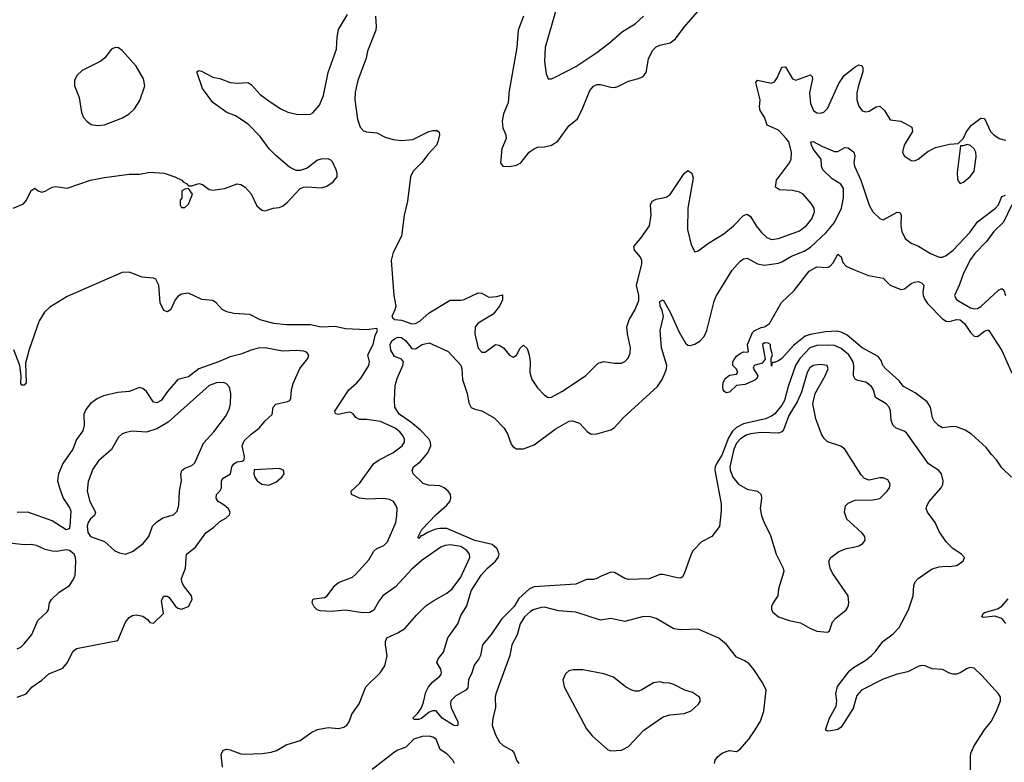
# Model space of a CAD drawing. Header units: inches. Extents: x 1771504 to 1971212, y 471788 to 643615.
# Tile 319 of 587: x 1835224 to 1840864, y 573798 to 578049. Entities that reach past the tile are written whole.
import ezdxf

# ---------------------------------------------------------------- set-up
doc = ezdxf.new("R2010")
doc.units = ezdxf.units.IN
doc.header["$MEASUREMENT"] = 0
doc.layers.add('B8537', color=7, linetype='Continuous')
doc.layers.add('B8547', color=7, linetype='Continuous')

msp = doc.modelspace()

# ---------------------------------------------------------------- linework, layer by layer
at = {"layer": 'B8537', "color": 5}
for points, elevation in [([(1835186.3, 576970), (1835244.8, 576995.2), (1835263.3, 577016.7), (1835290, 577070.5), (1835310, 577085.5), (1835328.9, 577068.9), (1835350, 577061.1), (1835370, 577066.7), (1835410, 577091.3), (1835430, 577093.6), (1835495.1, 577084.9), (1835629.2, 577130), (1835710, 577146.5), (1835850, 577164.9), (1835910, 577164.6), (1835970, 577176.2), (1836050.6, 577170), (1836112.7, 577150), (1836152.4, 577130), (1836160.2, 577120.2), (1836181, 577110), (1836190, 577098), (1836210, 577097.3), (1836250, 577112.3), (1836270, 577104.9), (1836310, 577077.7), (1836330, 577074), (1836396.4, 577083.6), (1836470, 577108.8), (1836490, 577106), (1836516, 577090), (1836550, 577053.1), (1836583, 576983), (1836610, 576959.5), (1836630, 576955.6), (1836675.3, 576970), (1836710, 576974.4), (1836730, 576982), (1836756.6, 577003.4), (1836830, 577082), (1836850, 577090.3), (1836868.3, 577091.7), (1836952.6, 577087.4), (1836983.1, 577096.9), (1837019.6, 577120.4), (1837041.3, 577150), (1837041.7, 577170), (1837036.9, 577190), (1837015.2, 577235.2), (1837005.7, 577245.7), (1836990, 577253.3), (1836950, 577251.5), (1836930, 577244.2), (1836870, 577198.7), (1836830, 577185.1), (1836806.5, 577186.5), (1836770, 577204.7), (1836690, 577272), (1836652, 577310), (1836600.8, 577380.8), (1836531.7, 577451.7), (1836459.7, 577499.7), (1836410, 577518.4), (1836330, 577574.3), (1836270, 577655.1), (1836239, 577750), (1836250, 577758.8), (1836265.6, 577754.4), (1836330, 577719.3), (1836370, 577711.8), (1836430, 577690.3), (1836470, 577686), (1836530, 577688.8), (1836550, 577678.7), (1836601.5, 577621.5), (1836658.5, 577578.5), (1836719, 577539), (1836760.2, 577520.2), (1836809.1, 577509.1), (1836853.6, 577506.4), (1836890, 577508.8), (1836903.1, 577516.9), (1836940.2, 577559.8), (1836964.1, 577615.9), (1836990, 577747.3), (1837038.7, 577881.3), (1837041.6, 577950), (1837050, 577992.4), (1837101.9, 578078.1)], 380), ([(1838110.2, 578070), (1838078.2, 577990), (1838071.5, 577890), (1838024.7, 577630), (1838024.2, 577590), (1838020.7, 577570), (1837994.5, 577510), (1837988.2, 577468.2), (1837990.2, 577430), (1838008.9, 577390), (1838010.2, 577370), (1837985.8, 577310), (1837977.3, 577230), (1837990.6, 577210.6), (1838030, 577208.5), (1838070, 577216), (1838093.6, 577230), (1838142.6, 577290), (1838170, 577310.4), (1838190, 577319.5), (1838230, 577321.1), (1838270, 577330.3), (1838305.5, 577354.5), (1838370, 577441.1), (1838418.1, 577481.9), (1838450, 577544.2), (1838490, 577644.6), (1838510, 577669.2), (1838530, 577678.2), (1838550, 577678.5), (1838610, 577662.7), (1838630, 577661.7), (1838650, 577667.2), (1838710, 577697.6), (1838767.7, 577712.3), (1838795.1, 577724.9), (1838812.8, 577747.2), (1838826.1, 577826.1), (1838847.8, 577872.2), (1838870, 577893.4), (1838890, 577902.8), (1838950, 577917.4), (1838980.5, 577939.5), (1839030, 578007.2), (1839106.5, 578093.5)], 420), ([(1838297.5, 578110), (1838233.7, 577890), (1838230.2, 577810.2), (1838238.7, 577738.7), (1838250, 577711), (1838270, 577710.8), (1838290, 577720.7), (1838410, 577780.8), (1838530, 577861.3), (1838602.9, 577917.1), (1838677.4, 577982.6), (1838750, 578025.8), (1838796, 578070)], 440), ([(1837261.8, 578070), (1837266.5, 578010), (1837263.6, 577990), (1837216.6, 577870), (1837208.8, 577828.8), (1837159.8, 577700.2), (1837144.8, 577635.2), (1837143.5, 577590), (1837159.2, 577479.2), (1837174.7, 577434.7), (1837193.8, 577413.8), (1837210, 577406.7), (1837270, 577400.8), (1837317.4, 577377.4), (1837363.5, 577363.5), (1837410, 577356.8), (1837476.1, 577363.9), (1837567.3, 577410), (1837590, 577415.2), (1837615.1, 577415.1), (1837625.8, 577405.8), (1837628.4, 577390), (1837619.6, 577350), (1837610.3, 577330), (1837562.1, 577277.9), (1837530, 577233.3), (1837477.1, 577182.9), (1837462, 577150), (1837446, 577010), (1837426.5, 576930), (1837410.8, 576810), (1837363.6, 576716.4), (1837351, 576670), (1837366.8, 576470), (1837377.5, 576410), (1837372.7, 576387.3), (1837354.4, 576350), (1837360.2, 576340.2), (1837372.7, 576332.7), (1837410, 576329), (1837470, 576308.5), (1837490, 576309), (1837516.4, 576323.6), (1837570, 576371.6), (1837690, 576443.9), (1837750, 576442.8), (1837770, 576446.5), (1837850, 576486.3), (1837870, 576483.9), (1837910, 576460.2), (1837955.9, 576464.1), (1837990, 576473.4), (1837990, 576445.4), (1837971.2, 576408.8), (1837935.8, 576364.2), (1837850, 576312), (1837833.2, 576290), (1837830.2, 576250), (1837850, 576168.5), (1837870, 576146.3), (1837890, 576146.3), (1837950, 576190.4), (1837970, 576186.7), (1837994.9, 576170), (1838030, 576128), (1838050, 576117.1), (1838070, 576127.7), (1838090, 576168), (1838110, 576186.8), (1838130, 576167.3), (1838142.4, 576130), (1838148, 576090), (1838146, 576030), (1838156.5, 575990), (1838190, 575942), (1838230, 575899.3), (1838250, 575886.7), (1838270, 575888.8), (1838330, 575921.1), (1838464.7, 576010), (1838537.5, 576082.5), (1838570, 576091.7), (1838630, 576082.7), (1838670, 576083.7), (1838690, 576092), (1838708.9, 576111.1), (1838719.7, 576140.3), (1838722.9, 576170), (1838705.6, 576250), (1838702, 576290), (1838714.2, 576330), (1838748.6, 576390), (1838770, 576441), (1838770.9, 576470), (1838757.3, 576530), (1838787.5, 576650), (1838787.4, 576670), (1838779.4, 576690), (1838745.7, 576730), (1838741, 576750), (1838782.1, 576797.9), (1838832.1, 576870), (1838840.7, 576930), (1838837, 576990), (1838847.1, 577010), (1838870, 577021.7), (1838927.3, 577032.7), (1838950, 577048.9), (1839030, 577168.4), (1839050, 577186.4), (1839072.9, 577170), (1839081.8, 577141.8), (1839050.7, 576970.7), (1839048.8, 576848.8), (1839070, 576761), (1839090, 576721), (1839110, 576726), (1839169.5, 576770), (1839256.6, 576823.4), (1839311.6, 576868.4), (1839370, 576928.8), (1839390, 576935.8), (1839410, 576923), (1839441.3, 576870), (1839473, 576830), (1839502.7, 576802.7), (1839530, 576790.9), (1839570, 576797.4), (1839690, 576841), (1839730, 576870.2), (1839760.3, 576910), (1839776.1, 576950), (1839775.1, 576970), (1839757.3, 576997.3), (1839711.8, 577050), (1839690, 577061.1), (1839650.9, 577070.9), (1839575.2, 577075.2), (1839552, 577090), (1839559.2, 577130), (1839633.5, 577230), (1839641.8, 577250), (1839644.1, 577290), (1839630, 577349.5), (1839614.8, 577370), (1839570, 577415.9), (1839506.1, 577446.1), (1839490, 577491.6), (1839464.4, 577530), (1839461.4, 577550), (1839464.3, 577590), (1839441.2, 577690), (1839450, 577703.1), (1839530, 577686), (1839546.6, 577693.4), (1839563.4, 577716.6), (1839590, 577777.1), (1839610, 577780.3), (1839650, 577711.4), (1839670, 577703.8), (1839753.2, 577733.2), (1839763.7, 577723.7), (1839764.9, 577710), (1839747, 577630), (1839752.5, 577570), (1839770, 577529.2), (1839790, 577516.9), (1839810, 577514.3), (1839830, 577520.3), (1839850, 577541.6), (1839915.7, 577684.3), (1839945.7, 577730), (1840000, 577772.5)], 380), ([(1840000, 576077.6), (1839997.7, 576090), (1839973.7, 576130), (1839930, 576167.3), (1839890, 576183.3), (1839850, 576186.8), (1839790, 576184.1), (1839750, 576170.6), (1839692.4, 576110), (1839667.4, 576070), (1839625.2, 575950), (1839604.3, 575870), (1839590, 575843), (1839550, 575792.9), (1839530, 575778.5), (1839495, 575765), (1839370, 575735.2), (1839330, 575714.3), (1839307.1, 575692.9), (1839284, 575656), (1839244.8, 575555.2), (1839217.3, 575510), (1839208.2, 575490), (1839205.4, 575470), (1839242.5, 575277.5), (1839242.6, 575237.4), (1839232.4, 575147.6), (1839188.6, 575091.4), (1839130, 575060.7), (1839081.6, 575010), (1839069, 574990), (1839030, 574876), (1839020, 574860), (1839010, 574852.8), (1838990, 574854.2), (1838910, 574873.5), (1838890, 574873.3), (1838830, 574847.9), (1838710, 574844), (1838690, 574849.6), (1838630, 574884.7), (1838610, 574886), (1838550, 574862.3), (1838530, 574849.8), (1838510, 574844.4), (1838470, 574845), (1838410, 574818.3), (1838170, 574801.5), (1838144, 574790), (1838083.6, 574736.4), (1838056.3, 574690), (1837983.1, 574616.9), (1837924.9, 574530), (1837875.2, 574470), (1837862.6, 574410), (1837854.2, 574390), (1837826.2, 574353.8), (1837813, 574310), (1837794.8, 574270), (1837790, 574224.2), (1837779.6, 574210), (1837721.2, 574178.8), (1837693.8, 574150), (1837691.1, 574130), (1837695.2, 574110), (1837733.9, 574030), (1837734.3, 574010), (1837730, 574005.7), (1837710, 574009), (1837644.4, 574050), (1837610, 574091.8), (1837590, 574092.8), (1837570, 574085.1), (1837526.4, 574050), (1837510, 574042.9), (1837483.1, 574043.1), (1837476.2, 574050), (1837502.6, 574077.4), (1837524.8, 574110), (1837537.4, 574142.6), (1837550, 574198.8), (1837565.3, 574230), (1837590, 574257.7), (1837629.6, 574290), (1837637.6, 574302.4), (1837640.5, 574310), (1837636.3, 574330), (1837614, 574370), (1837621.6, 574390), (1837652.1, 574427.9), (1837675.4, 574510), (1837733.6, 574590), (1837750, 574637.3), (1837785.7, 574694.3), (1837810, 574779.1), (1837867.1, 574870), (1837902.9, 574910), (1837948.6, 574950), (1837964.2, 574970), (1837969.9, 574990), (1837958.9, 575018.9), (1837930, 575044.1), (1837830, 575067.1), (1837670, 575135.7), (1837630, 575136.6), (1837607.8, 575132.2), (1837564.2, 575115.8), (1837530, 575094.7), (1837523.8, 575096.2), (1837510, 575079.3), (1837504.4, 575084.4), (1837528.1, 575130), (1837610, 575217.1), (1837670.7, 575270), (1837687.3, 575290), (1837694.1, 575310), (1837690.5, 575330), (1837677.9, 575350), (1837655.9, 575370), (1837630, 575380.4), (1837565.2, 575385.2), (1837533.9, 575393.9), (1837478, 575450), (1837471.1, 575470), (1837479.1, 575490), (1837519.5, 575520.5), (1837561, 575570), (1837578, 575610), (1837576.7, 575630), (1837566.4, 575650), (1837518.6, 575698.6), (1837464.5, 575744.5), (1837397.3, 575790), (1837372.8, 575830), (1837369.7, 575869.7), (1837374.8, 575954.8), (1837385.8, 575994.2), (1837418.7, 576070), (1837422.3, 576090), (1837410, 576105.6), (1837370, 576120.5), (1837350, 576157.4), (1837344.9, 576190), (1837355.9, 576210), (1837370, 576221.8), (1837390, 576232), (1837410, 576230.6), (1837435.9, 576210), (1837470, 576166.8), (1837490, 576164.8), (1837530, 576189.2), (1837570, 576199.5), (1837678.8, 576150), (1837751.5, 576071.5), (1837756.8, 576050), (1837760.1, 575990), (1837786.7, 575910), (1837796.3, 575856.3), (1837809.2, 575829.2), (1837830, 575819.5), (1837870.2, 575810.2), (1837941.6, 575770), (1837999.3, 575710), (1838018, 575678), (1838038.5, 575618.5), (1838050, 575603.8), (1838070, 575592.2), (1838110, 575591.7), (1838170, 575614.6), (1838290, 575704.2), (1838370.6, 575750.6), (1838390, 575753.4), (1838430, 575738.8), (1838476.3, 575690), (1838497, 575677), (1838530, 575678.5), (1838610, 575700.2), (1838630, 575713.8), (1838680.2, 575770), (1838876.1, 575950), (1838904, 575990), (1838921.2, 576030), (1838928.6, 576050), (1838929.8, 576070), (1838899, 576170), (1838891.9, 576270), (1838912.3, 576350), (1838903.9, 576383.9), (1838891.5, 576410), (1838890, 576436), (1838910, 576445.5), (1838950, 576375.3), (1839001, 576261), (1839036.9, 576196.9), (1839050, 576186.3), (1839064.1, 576184.1), (1839090, 576190.8), (1839121.2, 576210), (1839144.4, 576235.6), (1839158.8, 576270), (1839202.3, 576437.7), (1839213.4, 576466.6), (1839304.9, 576615.1), (1839350, 576666.3), (1839370, 576680.9), (1839390, 576684), (1839450.7, 576650.7), (1839490, 576643.2), (1839570, 576655), (1839590, 576662.4), (1839645.5, 576694.5), (1839716.8, 576723.2), (1839753.2, 576746.8), (1839842.5, 576830), (1839890, 576888.7), (1839931.8, 576970), (1839942.9, 577030), (1839941.9, 577081.9), (1839927.4, 577107.4), (1839877.5, 577137.5), (1839824.4, 577190), (1839816.8, 577210), (1839813.7, 577250), (1839770, 577305.8), (1839758.4, 577330), (1839755.3, 577350), (1839767.9, 577352.1), (1839822.4, 577322.4), (1839890, 577294.3), (1839910, 577295), (1839950, 577318.3), (1839970, 577315.3), (1840000, 577291.9)], 360), ([(1840000, 576212.1), (1839962.7, 576242.7), (1839930, 576260.4), (1839905.3, 576265.3), (1839838.6, 576261.4), (1839752.3, 576247.7), (1839722.6, 576237.4), (1839655.1, 576184.9), (1839590, 576109.2), (1839570, 576095.3), (1839546, 576086), (1839534, 576086), (1839530, 576066), (1839528.9, 576108.9), (1839535.3, 576130), (1839524, 576170), (1839524, 576190), (1839510, 576198), (1839490, 576199.6), (1839479.3, 576190), (1839494, 576106), (1839476.7, 576083.3), (1839430.7, 576069.3), (1839425.5, 576054.5), (1839452, 576010), (1839445.2, 575994.8), (1839434.6, 575985.4), (1839379.9, 575960.1), (1839330, 575954), (1839290, 575916), (1839270, 575912.7), (1839260.5, 575920.5), (1839252.7, 575930), (1839251.8, 575950), (1839253.6, 575970), (1839264.4, 575995.6), (1839290, 576014.8), (1839330, 576020.7), (1839338, 576030), (1839330, 576048.7), (1839308.7, 576070), (1839309.2, 576090), (1839315.9, 576104.1), (1839330, 576122.8), (1839350, 576138.8), (1839370, 576146.8), (1839390, 576146), (1839398, 576150), (1839392.3, 576190), (1839422, 576258), (1839430, 576268), (1839470, 576286.8), (1839489.1, 576290.9), (1839518, 576310), (1839586.6, 576430), (1839660.5, 576499.5), (1839746, 576610), (1839790, 576633.7), (1839849.8, 576630.2), (1839864.2, 576635.8), (1839883.1, 576656.9), (1839910, 576706.8), (1839930, 576691.3), (1839939, 576659), (1839957.3, 576637.3), (1840000, 576619.7)], 340), ([(1836386.3, 573770), (1836377.3, 573842.7), (1836390, 573867.4), (1836410, 573872.4), (1836430, 573869.1), (1836490, 573846.5), (1836510, 573844.7), (1836611.8, 573848.2), (1836664.2, 573855.8), (1836694.1, 573865.9), (1836750, 573898), (1836830, 573922.4), (1836896.2, 573970), (1836930, 573984.7), (1836990, 573996.5), (1837050, 573990.4), (1837081, 573999), (1837098, 574010), (1837111.6, 574030), (1837125.8, 574074.2), (1837167.6, 574132.4), (1837206, 574230), (1837287.8, 574310), (1837315.8, 574350), (1837327.7, 574407.7), (1837319.7, 574470), (1837319.6, 574490), (1837326.6, 574510), (1837390, 574539.5), (1837430, 574563.8), (1837498, 574642), (1837550, 574692.9), (1837595.2, 574724.8), (1837670, 574765.1), (1837701.5, 574790), (1837750, 574857.2), (1837802.4, 574970), (1837800.2, 574990), (1837784.2, 575010), (1837750, 575033.7), (1837690, 575043), (1837660.8, 575039.2), (1837635.8, 575030), (1837530, 574954.9), (1837470, 574903.7), (1837376.9, 574803.1), (1837304.7, 574750), (1837280, 574720), (1837252, 574668), (1837230, 574655.8), (1837187.2, 574652.8), (1837089.1, 574669.1), (1837010, 574662), (1836944.4, 574664.4), (1836927.6, 574670), (1836910, 574687.6), (1836899.6, 574710), (1836903.7, 574730), (1836910, 574734.4), (1836970, 574741.1), (1836984.5, 574750), (1837028.3, 574810), (1837050, 574827.2), (1837130, 574856.9), (1837150, 574874), (1837223.1, 574956.9), (1837252.7, 575007.3), (1837270, 575022.7), (1837310, 575038.3), (1837330, 575059.5), (1837377.7, 575170), (1837384.8, 575210), (1837385.4, 575250), (1837378.9, 575270), (1837364.5, 575290), (1837341.8, 575301.8), (1837307.9, 575307.9), (1837216.5, 575303.5), (1837169.9, 575309.9), (1837124.5, 575330), (1837122.9, 575350), (1837170, 575393.7), (1837251.4, 575508.6), (1837282.4, 575530), (1837361.3, 575570), (1837414.2, 575610), (1837428.7, 575630), (1837427.9, 575650), (1837417, 575670), (1837401, 575690), (1837375.2, 575710), (1837290, 575748), (1837210, 575760.4), (1837170, 575759.8), (1837150, 575772.4), (1837133.1, 575793.1), (1837119.6, 575799.6), (1837110, 575802.5), (1837048.7, 575788.7), (1837032.5, 575792.5), (1837027.9, 575807.9), (1837109.9, 575930.1), (1837155.1, 575970), (1837180.6, 575999.4), (1837223.4, 576070), (1837227.4, 576090), (1837218.5, 576130), (1837247.9, 576190), (1837259.5, 576240.5), (1837273.6, 576270), (1837270, 576282), (1837210, 576274.2), (1837090, 576278.5), (1837030, 576293.5), (1836950.5, 576289.5), (1836890, 576303.2), (1836750, 576302.6), (1836679, 576310), (1836601.6, 576330), (1836541.1, 576361.1), (1836450, 576367.9), (1836410, 576377.2), (1836383.6, 576390), (1836350, 576427.3), (1836330, 576441.6), (1836267.2, 576447.2), (1836190, 576482.9), (1836150, 576478.4), (1836130, 576465.1), (1836114.3, 576445.7), (1836090, 576389.6), (1836070, 576376.2), (1836050, 576383.7), (1836028.7, 576428.7), (1836021, 576530), (1836004, 576564), (1835989.8, 576569.8), (1835925.1, 576574.9), (1835850, 576603.4), (1835810, 576602.7), (1835494.8, 576465.2), (1835396.4, 576403.6), (1835365, 576375), (1835335, 576325), (1835278, 576162), (1835257.1, 576082.9), (1835260.4, 575970), (1835250, 575957), (1835236.4, 575956.4), (1835230, 575966), (1835231.8, 576010), (1835224.4, 576070), (1835190, 576159.3)], 380), ([(1835209.8, 574170.2), (1835261.2, 574190), (1835295.6, 574230), (1835350, 574267.4), (1835390, 574304.9), (1835470, 574336.5), (1835498, 574370), (1835527.4, 574432.6), (1835549.5, 574450), (1835785.2, 574494.8), (1835830, 574599.1), (1835850, 574626), (1835870, 574637.6), (1835890, 574641.1), (1835930, 574633.7), (1835956, 574616), (1835970, 574598.8), (1835990, 574594.8), (1836047.3, 574650), (1836035.1, 574724.9), (1836050, 574748), (1836070, 574748.5), (1836080.5, 574740.5), (1836114.2, 574694.2), (1836130, 574680.2), (1836150, 574674.9), (1836190.9, 574690), (1836210.8, 574730), (1836207.3, 574750), (1836161.6, 574810), (1836153.3, 574830), (1836151.5, 574850), (1836172.8, 574910), (1836179.8, 574990), (1836231.4, 575028.6), (1836290, 575111.7), (1836335.9, 575144.1), (1836370, 575177.1), (1836404.8, 575195.2), (1836425.6, 575214.4), (1836429.2, 575230), (1836417.2, 575250), (1836395.1, 575270), (1836361.3, 575290), (1836348.6, 575310), (1836351.2, 575330), (1836370.6, 575349.4), (1836379.3, 575370), (1836380.3, 575410), (1836390, 575424.6), (1836431.3, 575448.7), (1836439.8, 575490), (1836450, 575506.4), (1836470, 575517), (1836498.7, 575521.3), (1836509.2, 575530), (1836511.8, 575548.2), (1836499, 575610), (1836510, 575638), (1836550, 575676), (1836596, 575710), (1836630, 575752), (1836670, 575788.2), (1836675.1, 575830), (1836690, 575848.7), (1836756.9, 575863.1), (1836771.2, 575870), (1836777.5, 575882.5), (1836779.8, 575930), (1836790, 575966), (1836828.1, 576051.9), (1836874.3, 576110), (1836880.7, 576130), (1836866.7, 576146.7), (1836852, 576152), (1836810, 576155.2), (1836730, 576151.4), (1836630, 576170.7), (1836590, 576168.1), (1836550, 576157.6), (1836490, 576134.5), (1836430, 576119), (1836362.6, 576090), (1836250, 576051.2), (1836190, 576004.8), (1836130, 575989.6), (1836070, 575921.5), (1836033.4, 575870), (1836010, 575855), (1835990, 575858.7), (1835950, 575920.3), (1835930, 575938.6), (1835910, 575942.9), (1835850, 575920.3), (1835786, 575914), (1835703.5, 575896.5), (1835670, 575879.8), (1835630, 575851.6), (1835602, 575818), (1835591.9, 575790), (1835592.2, 575727.8), (1835585.5, 575694.5), (1835550, 575646.6), (1835528.3, 575590), (1835471.4, 575508.6), (1835445.4, 575450), (1835440.6, 575410), (1835451, 575370), (1835472.7, 575310), (1835511.9, 575251.9), (1835515.9, 575235.9), (1835511.4, 575148.6), (1835506.5, 575133.5), (1835490, 575128.1), (1835410, 575180.9), (1835270, 575228.9), (1835210, 575228.8)], 420), ([(1840000, 575511.7), (1839950, 575589.5), (1839927.9, 575607.9), (1839851.5, 575631.5), (1839831.4, 575651.4), (1839815.8, 575675.8), (1839784, 575764), (1839767.3, 575850), (1839780.5, 575910), (1839837.7, 576010), (1839855.1, 576050), (1839849, 576070), (1839810, 576075.6), (1839768.5, 576070), (1839750, 576055.4), (1839733.8, 576030), (1839702.3, 575917.7), (1839677.7, 575862.3), (1839630, 575783.5), (1839598.9, 575701.1), (1839589.4, 575690.6), (1839570, 575682.9), (1839470, 575685.2), (1839410, 575677.3), (1839385.8, 575670), (1839351.8, 575650), (1839330, 575624.1), (1839315.1, 575590), (1839291.9, 575490), (1839293.8, 575470), (1839307.6, 575430), (1839341.5, 575390), (1839390, 575362), (1839450.2, 575350.2), (1839470.4, 575330), (1839472.3, 575307.7), (1839464.4, 575250), (1839472, 575210), (1839488.2, 575168.2), (1839522.5, 575102.5), (1839556.4, 574990), (1839596.3, 574910), (1839600.7, 574890), (1839570.8, 574790), (1839566.8, 574750), (1839538.8, 574710), (1839530.8, 574690), (1839530.8, 574670), (1839536.8, 574656.8), (1839570.4, 574630.4), (1839631.3, 574610), (1839695.4, 574595.4), (1839750, 574564.9), (1839790, 574548.4), (1839850, 574542.8), (1839862, 574550), (1839879, 574601), (1839898, 574622), (1839957.2, 574670), (1839969, 574690), (1839972.7, 574710), (1839968.7, 574750), (1839880.1, 574880.1), (1839866.6, 574910), (1839859.3, 574950), (1839869.6, 574970.4), (1839915.9, 575004.1), (1839959.1, 575020.9), (1840000, 575030.2)], 380), ([(1840000, 575154.7), (1839961.2, 575190), (1839949, 575230), (1839953.6, 575266.4), (1839970, 575281), (1840000, 575294.3)], 380), ([(1835210, 574447), (1835230, 574457.6), (1835250, 574475.8), (1835293.1, 574530), (1835327.6, 574610), (1835381.5, 574658.5), (1835388.5, 574671.5), (1835394.8, 574710), (1835406.2, 574730), (1835450, 574771.6), (1835509.5, 574810), (1835530, 574842), (1835542.4, 574870), (1835546, 574950), (1835543, 574970), (1835536.3, 574990), (1835510, 575010.8), (1835490, 575013.3), (1835434.7, 575005.3), (1835410, 575006.2), (1835370, 575016.4), (1835319.3, 575039.3), (1835290, 575044), (1835250, 575041.8), (1835167.9, 575052.1)], 440), ([(1839202.7, 573790), (1839207.3, 573810), (1839222.9, 573830), (1839246.6, 573850), (1839270, 573860.4), (1839290, 573865.5), (1839330, 573860.5), (1839350, 573872.7), (1839400.5, 573930), (1839437.3, 573982.7), (1839466.3, 574033.7), (1839486.6, 574090), (1839499.2, 574210), (1839481.3, 574250), (1839428.7, 574328.7), (1839401.4, 574361.4), (1839378.2, 574378.2), (1839330, 574398.9), (1839272.8, 574472.8), (1839228.9, 574508.9), (1839110, 574559.1), (1839010, 574555.5), (1838970, 574562.7), (1838870, 574621), (1838830, 574633.3), (1838790, 574629.8), (1838690, 574604.2), (1838610, 574621.6), (1838550, 574611.3), (1838410, 574656.5), (1838310, 574665.8), (1838230, 574685.5), (1838210, 574684.5), (1838164.9, 574670), (1838150, 574662), (1838115.9, 574630), (1838089.5, 574590), (1838073.4, 574526.6), (1838041.9, 574470), (1838031.3, 574408.7), (1837951.7, 574190), (1837947.2, 574170), (1837948.5, 574110), (1837933.4, 574050), (1837930.3, 574010), (1837950, 573954.9), (1837972.9, 573912.9), (1837993, 573893), (1838044.5, 573864.5), (1838056, 573850), (1838070.3, 573810), (1838083.1, 573790)], 380), ([(1840000, 574114), (1839998.9, 574110), (1839930, 573999), (1839910, 573986), (1839870, 573977.2), (1839850, 573975.3), (1839842, 573982), (1839841.2, 573990), (1839862.6, 574050), (1839901.1, 574118.9), (1839903.5, 574150), (1839898.2, 574190), (1839908.2, 574231.8), (1839977.7, 574322.3), (1839999.4, 574340.6), (1840000, 574341)], 360), ([(1837714.6, 573790), (1837704.7, 573810), (1837670, 573846.3), (1837631.6, 573871.6), (1837609.7, 573930), (1837590, 573941.5), (1837570, 573946.4), (1837530, 573945.2), (1837481.3, 573930), (1837435.6, 573884.4), (1837390, 573867.8), (1837370, 573855.4), (1837242.9, 573757.1)], 380)]:
    msp.add_lwpolyline(points, dxfattribs=dict(at, elevation=elevation))
for points, elevation in [([(1835770, 577889.7), (1835750, 577879.7), (1835711.7, 577830), (1835688.8, 577811.2), (1835582.3, 577757.7), (1835551.8, 577730), (1835538, 577702), (1835538.3, 577670), (1835564.7, 577604.7), (1835578.3, 577518.3), (1835588.7, 577488.7), (1835610, 577466), (1835634, 577450), (1835670, 577444.1), (1835710, 577447), (1835813.3, 577486.7), (1835849.9, 577510.1), (1835880.8, 577539.2), (1835912.8, 577587.2), (1835939.8, 577670), (1835932.7, 577710), (1835890, 577784), (1835810, 577873.3), (1835790, 577887.3)], 420), ([(1836190, 577082), (1836170, 577079), (1836152, 577070), (1836152, 577028), (1836143.6, 577016.4), (1836142, 576990), (1836150, 576974), (1836170, 576974), (1836190, 576994), (1836214, 577050)], 380), ([(1836390, 575971.9), (1836351.3, 575970), (1836310, 575954.1), (1836074.1, 575745.9), (1836010, 575707.2), (1835950, 575688.3), (1835867.3, 575692.7), (1835833.2, 575686.8), (1835810, 575677.3), (1835790, 575658.7), (1835750, 575588.4), (1835676, 575524), (1835643.1, 575476.9), (1835615.2, 575404.8), (1835610.1, 575350), (1835625.8, 575290), (1835657.7, 575230), (1835652, 575210), (1835630, 575190.9), (1835616.2, 575170), (1835609.5, 575150), (1835613.5, 575113.5), (1835630.2, 575090.2), (1835710, 575061.3), (1835768.7, 575008.7), (1835796.2, 574996.2), (1835830, 574988.7), (1835870, 575004.6), (1835931.2, 575050), (1835963, 575090), (1835984.7, 575150), (1836006.7, 575173.3), (1836043.5, 575196.5), (1836105.6, 575214.4), (1836125, 575235), (1836135.1, 575270), (1836138.8, 575350), (1836150.8, 575410), (1836147.7, 575450), (1836151.8, 575468.2), (1836170, 575481.8), (1836210, 575497.6), (1836227.7, 575512.3), (1836275.8, 575624.2), (1836336.4, 575690), (1836402.2, 575777.8), (1836422.7, 575817.3), (1836432, 575850), (1836432.8, 575910), (1836424.7, 575944.7), (1836407.3, 575967.3)], 440), ([(1836710, 575479.7), (1836567.5, 575472.5), (1836564.9, 575450), (1836570.6, 575430), (1836583.8, 575410), (1836611, 575390), (1836650, 575384), (1836690, 575400.9), (1836726, 575430), (1836738, 575450), (1836734, 575470)], 420), ([(1838393.1, 574326.9), (1838370, 574321.1), (1838350, 574304.2), (1838334.7, 574270), (1838342, 574230), (1838471, 573990), (1838503.6, 573950), (1838590, 573871.7), (1838610, 573863.7), (1838670, 573866.4), (1838710, 573887.3), (1838799.2, 573980.8), (1838910, 574058.7), (1838948, 574070), (1839030, 574076.5), (1839070, 574092.2), (1839112, 574130), (1839123.7, 574150), (1839117.2, 574170), (1839077.6, 574197.6), (1839034, 574210), (1838970, 574244), (1838946, 574250), (1838911.9, 574251.9), (1838890, 574259.3), (1838853.3, 574253.3), (1838787.7, 574212.3), (1838770, 574205.7), (1838750, 574205.4), (1838729.7, 574210), (1838693.7, 574230), (1838625.6, 574285.6), (1838570, 574304.5), (1838450, 574326.3)], 420)]:
    msp.add_lwpolyline(points, close=True, dxfattribs=dict(at, elevation=elevation))
at = {"layer": 'B8547', "color": 5}
for points, elevation in [([(1840000, 577772.5), (1840010, 577780.3), (1840030, 577790.4), (1840047.5, 577787.5), (1840053.4, 577773.4), (1840052.9, 577750), (1840027.4, 577672.6), (1840018.9, 577630), (1840018.6, 577590), (1840030, 577553.4), (1840050, 577526.7), (1840070, 577521.1), (1840090, 577526.3), (1840130, 577550.4), (1840150, 577554.4), (1840177.6, 577530), (1840210, 577476), (1840270, 577468.4), (1840333.3, 577433.3), (1840337.6, 577410), (1840290.4, 577330), (1840280.5, 577290), (1840290.8, 577270), (1840330, 577244), (1840350, 577240.7), (1840370, 577250.5), (1840424.8, 577295.2), (1840470, 577318), (1840550, 577336.4), (1840599, 577341), (1840629.2, 577370.8), (1840646.6, 577410), (1840674.9, 577445.1), (1840730, 577484.9), (1840750, 577482.8), (1840784.9, 577410), (1840804, 577390), (1840833.4, 577370), (1840870, 577359.5)], 380), ([(1840000, 577291.9), (1840002.4, 577290), (1840007.9, 577270), (1840002, 577230), (1840005.4, 577210), (1840042.2, 577130), (1840090, 576988), (1840110, 576948.5), (1840150, 576910.4), (1840170, 576903.8), (1840250, 576947.4), (1840264.9, 576944.9), (1840272.8, 576932.8), (1840271.6, 576870), (1840277.1, 576837.1), (1840296.1, 576796.1), (1840330, 576770.2), (1840372, 576752), (1840441.6, 576710), (1840489.5, 576689.5), (1840510, 576689.4), (1840530, 576698.8), (1840570, 576730.1), (1840666, 576830), (1840710, 576892.4), (1840814, 576970), (1840829.8, 576990), (1840850, 577037.3), (1840870, 577044.4)], 360), ([(1840907.2, 576990), (1840859.7, 576890), (1840804, 576836), (1840760.8, 576779.2), (1840693.8, 576710), (1840670, 576677.1), (1840630, 576597.7), (1840607.5, 576532.5), (1840579.1, 576470), (1840582, 576462), (1840587.6, 576450), (1840600.6, 576440.6), (1840670, 576400.1), (1840690, 576394.3), (1840710, 576395.9), (1840730, 576406.6), (1840830, 576500.6), (1840850, 576510.2), (1840860.7, 576500.7), (1840869.4, 576470)], 360), ([(1840000, 576619.7), (1840084.8, 576584.8), (1840170, 576570.4), (1840209.3, 576529.3), (1840270, 576505.3), (1840292.4, 576507.6), (1840330, 576539.5), (1840350, 576546.7), (1840370, 576550.2), (1840390, 576543), (1840403, 576530), (1840396.5, 576490), (1840398.6, 576470), (1840407.7, 576447.7), (1840423.9, 576423.9), (1840510, 576335.9), (1840530, 576324.2), (1840550, 576321.6), (1840590, 576333.1), (1840610, 576330.1), (1840636.1, 576310), (1840670, 576257.7), (1840690, 576237.6), (1840710, 576236.2), (1840750, 576266.7), (1840770, 576274.3), (1840775.8, 576270), (1840850, 576155), (1840906.5, 576026.5)], 340), ([(1840905.2, 575430), (1840850, 575482.7), (1840818, 575530), (1840790, 575559.3), (1840760.5, 575600.5), (1840676.5, 575676.5), (1840639, 575699), (1840590, 575719), (1840570, 575721.1), (1840510, 575712.8), (1840485.7, 575725.7), (1840462.4, 575750), (1840451.5, 575770), (1840440.5, 575830), (1840421.5, 575861.5), (1840353.6, 575913.6), (1840285.3, 575950), (1840262, 575982), (1840184.2, 576050), (1840168.4, 576070), (1840158, 576098), (1840141.8, 576121.8), (1840050, 576171.1), (1840000, 576212.1)], 340), ([(1840000, 574341), (1840070, 574383.1), (1840102.4, 574410), (1840123.6, 574430), (1840167.3, 574490), (1840226.5, 574533.5), (1840261.3, 574570), (1840314, 574670), (1840340.7, 574750), (1840344.5, 574810), (1840352.3, 574830), (1840370, 574850.5), (1840450, 574904.9), (1840490, 574917.3), (1840530, 574921), (1840550, 574918), (1840590, 574924.7), (1840628, 574950), (1840635.3, 574970), (1840618, 574990), (1840570, 575019), (1840530, 575059), (1840490, 575119), (1840467, 575170), (1840422.9, 575230), (1840416.2, 575250), (1840420.7, 575270), (1840433.6, 575290), (1840501.6, 575370), (1840512, 575388), (1840513.5, 575410), (1840503, 575450), (1840488.6, 575468.6), (1840430, 575506), (1840303.4, 575683.4), (1840290, 575694.2), (1840243.7, 575710), (1840226.3, 575726.3), (1840214.8, 575754.8), (1840211.1, 575810), (1840204.7, 575830), (1840187.6, 575850), (1840126.4, 575886.4), (1840113.8, 575930), (1840103.1, 575950), (1840070, 575973.9), (1840024.1, 575984.1), (1840010, 575991.5), (1840000.3, 576010), (1840001.4, 576070), (1840000, 576077.6)], 360), ([(1840000, 575294.3), (1840010, 575298.8), (1840110, 575300.4), (1840150, 575308.4), (1840191.6, 575350), (1840205.1, 575370), (1840209.6, 575390), (1840195.8, 575415.8), (1840170, 575426.3), (1840150, 575426.3), (1840090, 575413.3), (1840062.3, 575422.3), (1840043.7, 575443.7), (1840000, 575511.7)], 380), ([(1840000, 575030.2), (1840030, 575037.1), (1840052.7, 575050), (1840066, 575070), (1840065.2, 575090), (1840049.2, 575110), (1840000, 575154.7)], 380), ([(1840872.5, 574592.5), (1840854.9, 574614.9), (1840843.6, 574623.6), (1840810, 574634), (1840746.7, 574626.7), (1840734, 574630), (1840742.4, 574650), (1840750, 574656), (1840823.8, 574676.2), (1840848.7, 574691.3), (1840886.5, 574733.5)], 340), ([(1840672.6, 573610), (1840669.8, 573829.8), (1840672.6, 573850), (1840690, 573892.2), (1840750, 573984.4), (1840787.8, 574032.2), (1840818.2, 574090), (1840842.3, 574150), (1840841, 574170), (1840831.1, 574190), (1840735.2, 574295.2), (1840690, 574336.9), (1840670, 574340.5), (1840650, 574335.4), (1840610, 574309.7), (1840590, 574302.3), (1840570, 574301.7), (1840550, 574307.1), (1840510, 574329.7), (1840450, 574332.1), (1840410, 574349.7), (1840390, 574351.9), (1840370, 574346.4), (1840310, 574315), (1840250, 574302.8), (1840170, 574274.1), (1840044.9, 574210), (1840019, 574181), (1840000, 574114)], 360)]:
    msp.add_lwpolyline(points, dxfattribs=dict(at, elevation=elevation))
at = {"layer": 'B8547', "color": 5, "elevation": 380}
msp.add_lwpolyline([(1840650, 577335.3), (1840627.3, 577327.3), (1840612.7, 577327.3), (1840594, 577174), (1840596, 577136), (1840602, 577122), (1840610, 577112), (1840630, 577118.8), (1840670, 577154), (1840690, 577182.8), (1840703.2, 577263.2), (1840699.5, 577290), (1840690, 577309), (1840670, 577329)], close=True, dxfattribs=at)

doc.saveas('drawing.dxf')
